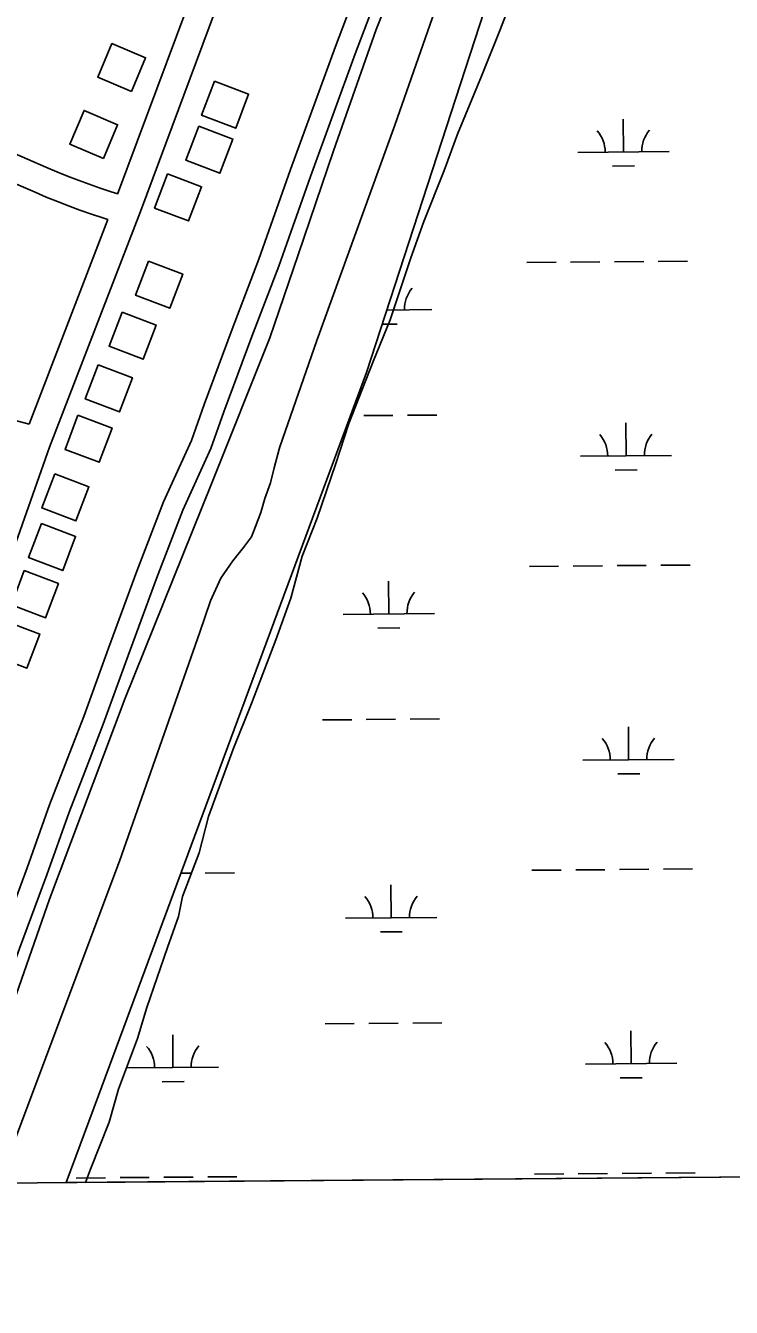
# Model space of a CAD drawing. Extents: x 3568792 to 3606828, y 529143 to 554785.
# Drawn here: x 3587226 to 3587999, y 534531 to 535934 of the extents above; entities that cross this region are included whole.
import ezdxf

# ---------------------------------------------------------------- set-up
doc = ezdxf.new("R2010")
doc.units = 0
for name, color, linetype in [('V-BLDG-OTLN', 7, 'Continuous'), ('V-GRID-FRAM', 7, 'Continuous'), ('V-LEVE-TOET', 7, 'Continuous'), ('V-ROAD-CNTR', 7, 'Continuous'), ('V-SITE-VEGE', 7, 'Continuous'), ('V-TOPO-SHOR', 7, 'Continuous'), ('V-WETL-SWMP', 7, 'Continuous')]:
    doc.layers.add(name, color=color, linetype=linetype)

msp = doc.modelspace()

# ---------------------------------------------------------------- linework, layer by layer
at = {"layer": 'V-BLDG-OTLN'}
for points in [[(3587341.5, 535862.3), (3587357.1, 535899.1), (3587320.2, 535914.7), (3587304.6, 535877.9)], [(3587432.5, 535873.6), (3587418.3, 535836.2), (3587455.7, 535822), (3587469.9, 535859.4)], [(3587310.8, 535789), (3587326.4, 535825.8), (3587289.6, 535841.5), (3587274, 535804.6)], [(3587415.3, 535824.4), (3587401.1, 535787), (3587438.5, 535772.8), (3587452.7, 535810.2)], [(3587380.9, 535772), (3587366.8, 535734.6), (3587404.2, 535720.5), (3587418.3, 535757.9)], [(3587360.3, 535676.5), (3587346.1, 535639.1), (3587383.5, 535624.9), (3587397.7, 535662.3)], [(3587331.2, 535620.7), (3587317, 535583.3), (3587354.4, 535569.1), (3587368.6, 535606.5)], [(3587305.2, 535563.1), (3587291, 535525.7), (3587328.4, 535511.5), (3587342.6, 535548.9)], [(3587282.9, 535507.9), (3587268.8, 535470.5), (3587306.2, 535456.3), (3587320.3, 535493.7)], [(3587257.5, 535443.8), (3587243.3, 535406.4), (3587280.7, 535392.2), (3587294.9, 535429.6)], [(3587243, 535389.4), (3587228.8, 535352), (3587266.2, 535337.8), (3587280.4, 535375.2)], [(3587224.2, 535337.8), (3587210, 535300.4), (3587247.4, 535286.2), (3587261.6, 535323.6)], [(3587203.7, 535282.5), (3587189.5, 535245.1), (3587226.9, 535230.9), (3587241.1, 535268.3)]]:
    msp.add_lwpolyline(points, close=True, dxfattribs=at)
at = {"layer": 'V-GRID-FRAM'}
msp.add_lwpolyline([(3570936, 552713.8), (3602582.8, 552980.8), (3602744.1, 534798.4), (3571081.5, 534531.3), (3570936, 552713.8)], dxfattribs=at)
at = {"layer": 'V-LEVE-TOET'}
for points in [[(3587141.9, 534666.8), (3587187.3, 534793.9), (3587251.9, 534978), (3587334.6, 535198), (3587429.3, 535432.6), (3587493, 535592.7), (3587524, 535683.4), (3587562.8, 535797.3), (3587609.4, 535930), (3587655.8, 536045.6), (3587721.3, 536237.4), (3587794.6, 536437.7), (3587846.5, 536562.7)], [(3587891.7, 536534.1), (3587737.6, 536133.4), (3587629.9, 535825.2), (3587544.6, 535589.8), (3587504.1, 535473.3), (3587503.2, 535470.8), (3587498, 535450.2), (3587493.7, 535433.9), (3587487.7, 535416.8), (3587483.4, 535401.4), (3587477.3, 535386), (3587473, 535374.9), (3587464.4, 535362.9), (3587452.4, 535348.4), (3587439.5, 535329.5), (3587428.3, 535304.7), (3587416.3, 535270.5), (3587328.4, 535019.6), (3587205.2, 534690.9), (3587196.2, 534667.3)]]:
    msp.add_lwpolyline(points, dxfattribs=at)
at = {"layer": 'V-ROAD-CNTR'}
msp.add_line((3587229.5, 535498.2), (3587134.5, 535523.1), dxfattribs=at)
for points in [[(3587326.3, 535749.7), (3587412.3, 535980.9), (3587518, 536261.3), (3587621.4, 536542.9), (3587766.1, 536940.4)], [(3586952.9, 534663.1), (3586964.5, 534694.1), (3587043.6, 534907.4), (3587148.3, 535180.5), (3587251.9, 535472.9), (3587351.3, 535731), (3587440.4, 535970.3), (3587546.1, 536250.9), (3587649.6, 536532.6), (3587794.3, 536930.2)], [(3587026.9, 535887.6), (3587030.9, 535885.3), (3587050.2, 535874.7), (3587069.5, 535864.3), (3587088.9, 535854.1), (3587108.5, 535844.1), (3587128.1, 535834.3), (3587147.8, 535824.7), (3587167.7, 535815.2), (3587187.6, 535806), (3587207.6, 535797), (3587227.7, 535788.1), (3587247.9, 535779.5), (3587259.7, 535774.4), (3587271.5, 535769.6), (3587283.3, 535765), (3587295.2, 535760.7), (3587307.2, 535756.5), (3587319.3, 535752.5), (3587326.5, 535750.3)], [(3587006.6, 535864.6), (3587016.3, 535859.1), (3587035.8, 535848.4), (3587055.4, 535837.8), (3587075.1, 535827.5), (3587094.9, 535817.3), (3587114.8, 535807.4), (3587134.8, 535797.6), (3587154.9, 535788.1), (3587175.1, 535778.7), (3587195.4, 535769.6), (3587215.7, 535760.6), (3587236.1, 535751.9), (3587248.2, 535746.7), (3587260.4, 535741.7), (3587272.7, 535737), (3587285.1, 535732.4), (3587297.6, 535728.1), (3587310.2, 535723.9), (3587315.8, 535722.2)], [(3587229.5, 535498.2), (3587315.8, 535722.2)]]:
    msp.add_lwpolyline(points, dxfattribs=at)
at = {"layer": 'V-SITE-VEGE'}
for p, q in [((3587745.6, 535930.8), (3587778.3, 536014.4)), ((3587725.1, 535879.1), (3587745.6, 535930.8)), ((3587698.6, 535815.4), (3587725.1, 535879.1)), ((3587684.2, 535775.6), (3587698.6, 535815.4)), ((3587661.8, 535719.8), (3587684.2, 535775.6)), ((3587647.4, 535680), (3587661.8, 535719.8)), ((3587624.8, 535612.3), (3587647.4, 535680)), ((3587606.4, 535566.5), (3587624.8, 535612.3)), ((3587579.8, 535498.9), (3587606.4, 535566.5)), ((3587565.5, 535455.1), (3587579.8, 535498.9)), ((3587544.9, 535395.3), (3587565.5, 535455.1)), ((3587528.6, 535353.5), (3587544.9, 535395.3)), ((3587516.2, 535307.7), (3587528.6, 535353.5)), ((3587499.8, 535261.9), (3587516.2, 535307.7)), ((3587473.2, 535192.2), (3587499.8, 535261.9)), ((3587452.8, 535142.5), (3587473.2, 535192.2)), ((3587426.1, 535068.8), (3587452.8, 535142.5)), ((3587415.8, 535028.9), (3587426.1, 535068.8)), ((3587397.4, 534981.2), (3587415.8, 535028.9)), ((3587393.2, 534959.2), (3587397.4, 534981.2)), ((3587380.9, 534925.4), (3587393.2, 534959.2)), ((3587358.3, 534859.7), (3587380.9, 534925.4)), ((3587348, 534825.8), (3587358.3, 534859.7)), ((3587327.5, 534770.1), (3587348, 534825.8)), ((3587317.2, 534734.2), (3587327.5, 534770.1)), ((3594168.6, 534726.1), (3587291.2, 534668.1)), ((3587296.8, 534682.5), (3587317.2, 534734.2)), ((3587291.2, 534668.1), (3587296.8, 534682.5))]:
    msp.add_line(p, q, dxfattribs=at)
at = {"layer": 'V-TOPO-SHOR'}
for points in [[(3587099.1, 534666.4), (3587107.9, 534692), (3587131, 534754.6), (3587161.9, 534834.9), (3587197.4, 534932.3), (3587227.4, 535012.6), (3587251.7, 535081.5), (3587269, 535125.7), (3587289.2, 535177.9), (3587316.5, 535252.7), (3587347.4, 535337.2), (3587376.6, 535413), (3587407.3, 535480.2), (3587421.1, 535519.5), (3587452, 535602.1), (3587481.2, 535678.8), (3587515.9, 535776.9), (3587564.9, 535911.6), (3587606.3, 536020.6)], [(3587123.4, 534666.7), (3587129.5, 534684.3), (3587152.5, 534746.4), (3587183.4, 534826.9), (3587218.9, 534924.3), (3587249, 535004.8), (3587273.2, 535073.5), (3587290.4, 535117.4), (3587310.7, 535169.8), (3587338, 535244.8), (3587368.9, 535329.1), (3587397.8, 535404.1), (3587428.6, 535471.6), (3587442.7, 535511.6), (3587473.5, 535594), (3587502.8, 535670.9), (3587537.6, 535769.2), (3587586.4, 535903.6), (3587627.8, 536012.3)]]:
    msp.add_lwpolyline(points, dxfattribs=at)
at = {"layer": 'V-WETL-SWMP'}
for p, q in [((3587599.1, 535554.8), (3587776, 536097.9)), ((3587880.4, 535796), (3587880.1, 535832)), ((3587830.4, 535795.6), (3587930.4, 535796.5)), ((3587868.6, 535780.5), (3587892.6, 535780.7)), ((3587774.6, 535675.1), (3587806.6, 535675.3)), ((3587822.6, 535675.5), (3587854.6, 535675.7)), ((3587870.6, 535675.9), (3587902.6, 535676.2)), ((3587918.6, 535676.3), (3587950.6, 535676.6)), ((3587621.3, 535623), (3587670.5, 535623.5)), ((3587616.3, 535607.6), (3587632.6, 535607.7)), ((3587305.5, 534763.2), (3587599.1, 535554.8)), ((3587596, 535507.4), (3587628, 535507.7)), ((3587644, 535507.8), (3587676, 535508.1)), ((3587883.3, 535463.4), (3587882.9, 535499.4)), ((3587833.3, 535463), (3587933.2, 535463.8)), ((3587871.4, 535447.8), (3587895.4, 535448)), ((3587777.4, 535342.4), (3587809.4, 535342.7)), ((3587825.4, 535342.8), (3587857.4, 535343.1)), ((3587873.4, 535343.2), (3587905.4, 535343.5)), ((3587921.4, 535343.6), (3587953.4, 535343.9)), ((3587623.3, 535290.4), (3587623, 535326.4)), ((3587573.3, 535289.9), (3587673.3, 535290.8)), ((3587611.4, 535274.8), (3587635.4, 535275)), ((3587550.8, 535174.3), (3587582.8, 535174.6)), ((3587598.8, 535174.7), (3587630.8, 535175)), ((3587646.8, 535175.1), (3587678.8, 535175.4)), ((3587886.1, 535130.7), (3587885.8, 535166.7)), ((3587836.1, 535130.3), (3587936.1, 535131.1)), ((3587874.2, 535115.2), (3587898.2, 535115.4)), ((3587395.8, 535006.5), (3587406.3, 535006.6)), ((3587422.3, 535006.7), (3587454.3, 535007)), ((3587780.2, 535009.7), (3587812.2, 535010)), ((3587828.2, 535010.2), (3587860.2, 535010.4)), ((3587876.2, 535010.6), (3587908.2, 535010.8)), ((3587924.2, 535011), (3587956.2, 535011.2)), ((3587626.1, 534957.7), (3587625.8, 534993.7)), ((3587576.1, 534957.3), (3587676.1, 534958.1)), ((3587614.2, 534942.2), (3587638.2, 534942.4)), ((3587553.6, 534841.7), (3587585.6, 534841.9)), ((3587601.6, 534842.1), (3587633.6, 534842.3)), ((3587649.6, 534842.5), (3587681.6, 534842.7)), ((3587888.9, 534798.1), (3587888.6, 534834.1)), ((3587387, 534793.8), (3587386.7, 534829.8)), ((3587337, 534793.4), (3587437, 534794.2)), ((3587838.9, 534797.6), (3587938.9, 534798.5)), ((3587375.1, 534778.3), (3587399.1, 534778.5)), ((3587877, 534782.5), (3587901, 534782.7)), ((3587270.2, 534667.9), (3587305.5, 534763.2)), ((3590749.7, 534697.2), (3587270.2, 534667.9)), ((3587281.1, 534672.9), (3587313.1, 534673.1)), ((3587329.1, 534673.3), (3587361.1, 534673.5)), ((3587377.1, 534673.7), (3587409.1, 534673.9)), ((3587425.1, 534674.1), (3587457.1, 534674.3)), ((3587783, 534677.1), (3587815, 534677.4)), ((3587831, 534677.5), (3587863, 534677.8)), ((3587879, 534677.9), (3587911, 534678.2)), ((3587927, 534678.3), (3587959, 534678.6))]:
    msp.add_line(p, q, dxfattribs=at)
for centre, start, end in [((3587825.2, 535796), 359.7115, 41.2552), ((3587935.7, 535797), 139.7115, 181.2552), ((3587675.7, 535624), 139.7115, 181.2552), ((3587828, 535463.4), 359.7115, 41.2552), ((3587938.5, 535464.3), 139.7115, 181.2552), ((3587568, 535290.4), 359.7115, 41.2552), ((3587678.5, 535291.3), 139.7115, 181.2552), ((3587830.8, 535130.7), 359.7115, 41.2552), ((3587941.3, 535131.7), 139.7115, 181.2552), ((3587570.8, 534957.7), 359.7115, 41.2552), ((3587681.3, 534958.6), 139.7115, 181.2552), ((3587833.6, 534798.1), 359.7115, 41.2552), ((3587944.1, 534799), 139.7115, 181.2552), ((3587331.7, 534793.8), 359.7115, 41.2552), ((3587442.2, 534794.8), 139.7115, 181.2552)]:
    msp.add_arc(centre, 35.2, start, end, dxfattribs=at)

doc.saveas('drawing.dxf')
